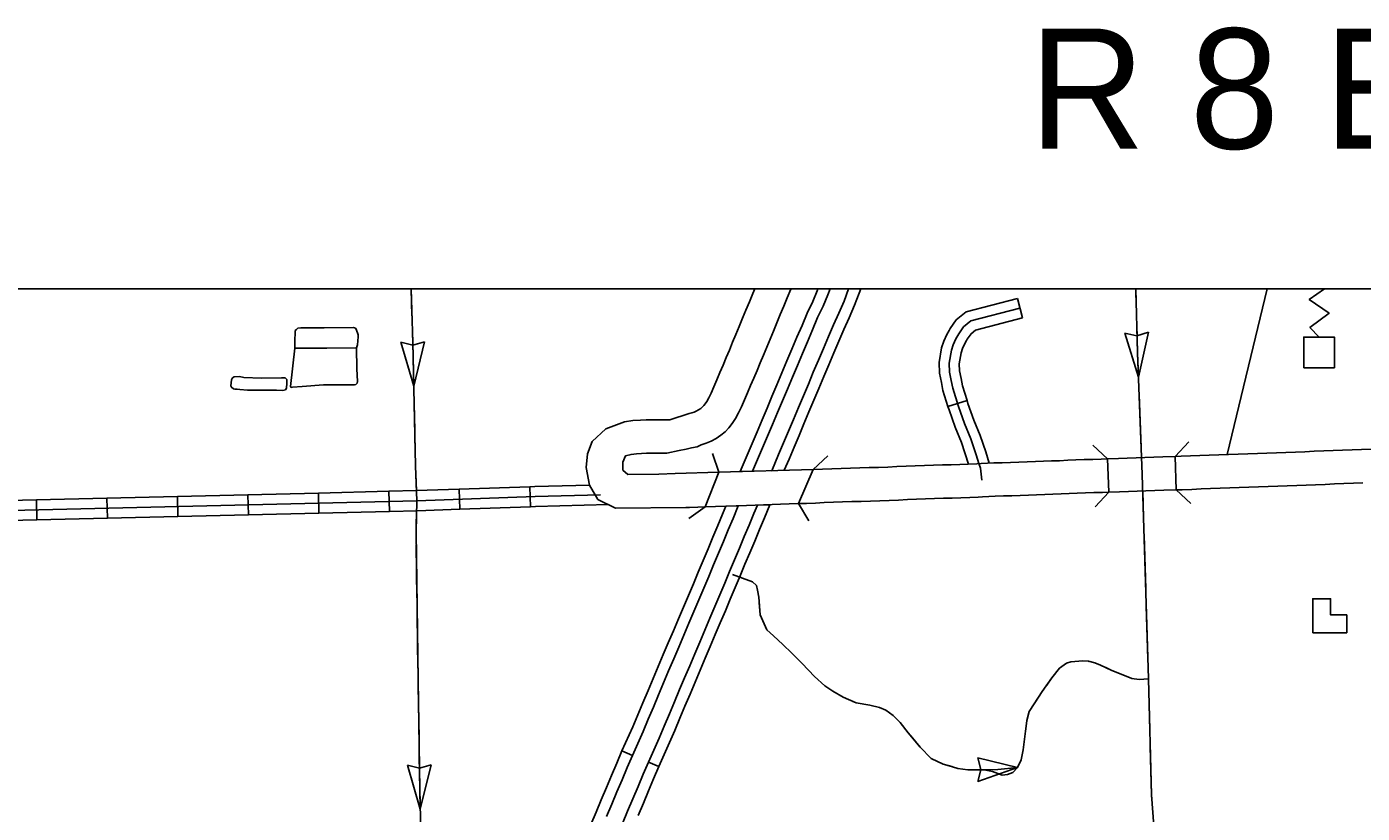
# Model space of a CAD drawing. Extents: x -117616 to 64730, y 54117 to 789866.
# Drawn here: x 63230.7 to 63430.7, y 55236.4 to 55354.2 of the extents above; entities that cross this region are included whole.
import ezdxf

# ---------------------------------------------------------------- set-up
doc = ezdxf.new("R2010")
doc.units = 0
for name, color, linetype in [('10', 7, 'Continuous'), ('19', 7, 'Continuous'), ('21', 7, 'Continuous'), ('32', 7, 'Continuous'), ('35', 7, 'Continuous'), ('37', 7, 'Continuous'), ('43', 7, 'Continuous'), ('45', 7, 'Continuous'), ('57', 7, 'Continuous'), ('58', 7, 'Continuous'), ('Default', 7, 'Continuous'), ('R_No Plot', 7, 'Continuous')]:
    doc.layers.add(name, color=color, linetype=linetype)

msp = doc.modelspace()

# ---------------------------------------------------------------- linework, layer by layer
at = {"layer": '10'}
for points in [[(63345.16, 55314.94), (63345.13, 55314.88), (63344.6, 55313.6), (63344.07, 55312.34), (63343.55, 55311.09), (63343.04, 55309.86), (63342.53, 55308.62), (63342.02, 55307.41), (63341.52, 55306.2), (63341.03, 55305.02), (63340.54, 55303.85), (63340.07, 55302.7), (63339.58, 55301.57), (63339.11, 55300.46), (63338.65, 55299.37), (63338.19, 55298.3), (63337.75, 55297.28), (63337.31, 55296.35), (63336.85, 55295.52), (63336.37, 55294.78), (63335.86, 55294.13), (63335.28, 55293.55), (63334.64, 55293.02), (63333.93, 55292.55), (63333.2, 55292.14), (63332.47, 55291.82), (63331.7, 55291.56), (63331.09, 55291.26), (63330.27, 55291.12), (63329.46, 55290.92), (63328.43, 55290.74), (63326.56, 55290.33)], [(63327.02, 55295.34), (63329.92, 55296.28), (63330.33, 55296.38), (63330.68, 55296.49), (63330.97, 55296.62), (63331.3, 55296.81), (63331.64, 55297.04), (63331.92, 55297.26), (63332.12, 55297.46), (63332.31, 55297.7), (63332.56, 55298.08), (63332.85, 55298.62), (63333.19, 55299.34), (63333.6, 55300.28), (63334.05, 55301.34), (63334.51, 55302.42), (63334.98, 55303.53), (63335.46, 55304.65), (63335.93, 55305.78), (63336.42, 55306.94), (63336.9, 55308.12), (63337.4, 55309.32), (63337.9, 55310.53), (63338.42, 55311.77), (63338.93, 55313.01), (63339.45, 55314.27), (63339.73, 55314.94)], [(63329.4, 55282.18), (63318.87, 55282.12), (63316.25, 55283.41), (63314.98, 55285.53), (63314.48, 55288.17), (63314.67, 55290.22), (63315.41, 55292.09), (63317.43, 55294), (63320.21, 55295.04), (63321.49, 55295.23), (63322.6, 55295.3), (63323.48, 55295.31), (63324.26, 55295.32), (63325.02, 55295.32), (63325.84, 55295.33), (63326.71, 55295.33), (63327.02, 55295.34)], [(63326.56, 55290.33), (63325.87, 55290.33), (63325.05, 55290.32), (63324.28, 55290.32), (63323.54, 55290.32), (63322.79, 55290.3), (63322.01, 55290.25), (63321.21, 55290.14), (63320.36, 55289.91), (63319.98, 55289.01), (63319.98, 55287.8), (63320.73, 55287.14), (63325.35, 55287.19)], [(63432.02, 55290.92), (63430.61, 55290.87), (63429.19, 55290.83), (63427.76, 55290.77), (63426.35, 55290.71), (63424.94, 55290.66), (63423.52, 55290.61), (63422.11, 55290.55), (63420.7, 55290.5), (63419.28, 55290.44), (63417.85, 55290.39), (63416.43, 55290.33), (63414.99, 55290.28), (63413.55, 55290.22), (63412.11, 55290.17), (63410.67, 55290.12), (63409.24, 55290.07), (63407.8, 55290.02), (63406.38, 55289.96), (63404.97, 55289.91), (63403.59, 55289.86), (63402.68, 55289.83)], [(63348.48, 55287.9), (63355.49, 55288.12), (63356.88, 55288.17), (63358.27, 55288.21), (63359.65, 55288.26), (63361.02, 55288.32), (63362.39, 55288.38), (63363.77, 55288.44), (63365.14, 55288.49), (63366.5, 55288.53), (63367.84, 55288.57), (63369.15, 55288.61), (63370.43, 55288.65), (63371.7, 55288.7), (63372.98, 55288.76), (63373.64, 55288.79), (63375.53, 55288.87), (63376.8, 55288.91), (63378.05, 55288.96), (63379.3, 55289.01), (63380.54, 55289.04), (63381.76, 55289.08), (63382.98, 55289.13), (63384.18, 55289.17), (63385.37, 55289.21), (63386.59, 55289.27), (63387.83, 55289.32), (63389.07, 55289.37), (63390.34, 55289.41), (63391.61, 55289.46), (63392.57, 55289.5), (63392.75, 55284.5)], [(63402.68, 55289.83), (63400.84, 55289.78), (63399.49, 55289.72), (63398.16, 55289.68), (63396.83, 55289.64), (63395.5, 55289.6), (63394.19, 55289.55), (63392.57, 55289.5)], [(63402.68, 55289.83), (63402.85, 55284.83), (63403.75, 55284.86), (63405.16, 55284.91), (63406.57, 55284.97), (63407.99, 55285.02), (63409.41, 55285.07), (63410.85, 55285.12), (63412.29, 55285.17), (63413.74, 55285.23), (63415.18, 55285.28), (63416.62, 55285.33), (63418.05, 55285.39), (63419.48, 55285.45), (63420.89, 55285.5), (63422.3, 55285.56), (63423.71, 55285.61), (63425.13, 55285.66), (63426.54, 55285.72), (63427.96, 55285.77), (63429.37, 55285.83), (63430.78, 55285.88)], [(63325.35, 55287.19), (63327.82, 55287.27)], [(63327.82, 55287.27), (63334.37, 55287.47)], [(63334.37, 55287.47), (63332.29, 55282.29), (63331.21, 55282.25), (63329.98, 55282.2), (63329.4, 55282.18)], [(63348.48, 55287.9), (63334.37, 55287.47)], [(63354.26, 55283.08), (63352.88, 55283.03), (63351.51, 55282.98), (63350.15, 55282.93), (63348.81, 55282.87), (63347.48, 55282.82), (63346.28, 55282.78), (63348.48, 55287.9)], [(63392.75, 55284.5), (63391.8, 55284.46), (63390.52, 55284.42), (63389.26, 55284.37), (63388.02, 55284.32), (63386.81, 55284.27), (63385.59, 55284.22), (63384.36, 55284.17), (63383.15, 55284.13), (63381.93, 55284.08), (63380.7, 55284.05), (63379.47, 55284.01), (63378.23, 55283.96), (63376.98, 55283.92), (63375.73, 55283.87), (63373.86, 55283.79), (63373.2, 55283.76), (63371.92, 55283.7), (63370.61, 55283.65), (63369.29, 55283.61), (63367.98, 55283.57), (63366.65, 55283.53), (63365.32, 55283.49), (63363.97, 55283.44), (63362.62, 55283.38), (63361.24, 55283.32), (63359.85, 55283.26), (63358.44, 55283.21), (63357.04, 55283.17), (63355.65, 55283.12), (63354.25, 55283.08)], [(63402.85, 55284.83), (63401.01, 55284.78), (63399.66, 55284.73), (63398.31, 55284.68), (63396.98, 55284.65), (63395.68, 55284.6), (63394.37, 55284.55), (63392.75, 55284.5)], [(63346.28, 55282.78), (63344.89, 55282.73), (63343.61, 55282.68), (63342.33, 55282.63), (63341.04, 55282.59), (63339.77, 55282.55), (63338.51, 55282.51), (63332.29, 55282.29)]]:
    msp.add_lwpolyline(points, dxfattribs=at)
at = {"layer": '19'}
for points in [[(63339.41, 55287.63), (63337.54, 55287.57), (63338.59, 55290.03), (63339.34, 55291.8), (63340.09, 55293.55), (63340.83, 55295.31), (63341.57, 55297.07), (63342.31, 55298.83), (63343.05, 55300.59), (63343.79, 55302.36), (63344.54, 55304.14), (63345.3, 55305.92), (63346.05, 55307.69), (63346.81, 55309.47), (63347.59, 55311.32), (63348.42, 55313.05), (63349.09, 55314.66), (63349.19, 55314.94)], [(63351, 55314.94), (63350.68, 55314.04), (63349.97, 55312.35), (63349.14, 55310.63), (63348.37, 55308.8), (63347.62, 55307.03), (63346.86, 55305.25), (63346.11, 55303.48), (63345.36, 55301.7), (63344.62, 55299.93), (63343.88, 55298.17), (63343.14, 55296.41), (63342.4, 55294.65), (63341.66, 55292.89), (63340.9, 55291.13), (63340.16, 55289.37), (63339.41, 55287.63)], [(63353.77, 55314.94), (63353.1, 55313.09), (63352.34, 55311.28), (63351.51, 55309.56), (63350.77, 55307.79), (63350.01, 55306.01), (63349.26, 55304.24), (63348.5, 55302.46), (63347.76, 55300.69), (63347.01, 55298.93), (63346.27, 55297.16), (63345.54, 55295.4), (63344.79, 55293.64), (63344.05, 55291.87), (63343.3, 55290.11), (63342.28, 55287.71)], [(63342.28, 55287.71), (63344.15, 55287.77), (63344.86, 55289.45), (63345.61, 55291.21), (63346.36, 55292.98), (63347.1, 55294.74), (63347.84, 55296.51), (63348.58, 55298.27), (63349.32, 55300.03), (63350.07, 55301.8), (63350.82, 55303.57), (63351.58, 55305.35), (63352.33, 55307.13), (63353.06, 55308.86), (63353.89, 55310.59), (63354.68, 55312.48), (63355.35, 55314.32), (63355.61, 55314.94)], [(63337.27, 55282.47), (63335.41, 55282.4), (63334.92, 55281.22), (63334.19, 55279.48), (63333.47, 55277.75), (63332.74, 55276.02), (63332, 55274.28), (63331.27, 55272.53), (63330.54, 55270.78), (63329.8, 55269.03), (63329.06, 55267.28), (63328.3, 55265.51), (63327.54, 55263.73), (63326.79, 55261.95), (63326.03, 55260.17), (63325.27, 55258.38), (63324.51, 55256.58), (63323.75, 55254.77), (63322.99, 55252.96), (63322.23, 55251.14), (63321.46, 55249.33), (63319.84, 55245.74)], [(63319.84, 55245.74), (63321.41, 55245.07), (63323.03, 55248.67), (63323.79, 55250.48), (63324.56, 55252.3), (63325.32, 55254.12), (63326.08, 55255.92), (63326.84, 55257.72), (63327.59, 55259.51), (63328.35, 55261.29), (63329.11, 55263.07), (63329.86, 55264.85), (63330.62, 55266.62), (63331.37, 55268.37), (63332.1, 55270.12), (63332.84, 55271.88), (63333.57, 55273.62), (63334.31, 55275.36), (63335.04, 55277.1), (63335.76, 55278.83), (63336.49, 55280.57), (63337.27, 55282.47)], [(63325.37, 55243.4), (63323.8, 55244.06), (63325.42, 55247.66), (63326.19, 55249.47), (63326.95, 55251.29), (63327.72, 55253.11), (63328.48, 55254.92), (63329.23, 55256.71), (63329.99, 55258.49), (63330.74, 55260.27), (63331.5, 55262.05), (63332.26, 55263.83), (63333.01, 55265.6), (63333.76, 55267.36), (63334.5, 55269.12), (63335.24, 55270.87), (63335.97, 55272.62), (63336.7, 55274.35), (63337.43, 55276.09), (63338.16, 55277.83), (63338.89, 55279.57), (63339.61, 55281.32), (63340.14, 55282.56)], [(63340.14, 55282.56), (63342.01, 55282.62), (63341.18, 55280.67), (63340.46, 55278.92), (63339.73, 55277.17), (63339, 55275.43), (63338.27, 55273.69), (63337.54, 55271.96), (63336.8, 55270.21), (63336.07, 55268.46), (63335.33, 55266.7), (63334.57, 55264.93), (63333.82, 55263.16), (63333.06, 55261.39), (63332.31, 55259.61), (63331.55, 55257.83), (63330.8, 55256.05), (63330.04, 55254.26), (63329.28, 55252.45), (63328.52, 55250.63), (63327.76, 55248.81), (63326.99, 55246.99), (63325.37, 55243.4)], [(63321.41, 55245.07), (63319.84, 55245.74), (63319.07, 55243.91), (63318.3, 55242.08), (63317.52, 55240.25), (63316.74, 55238.41), (63315.96, 55236.56), (63315.17, 55234.7)], [(63317.52, 55235.9), (63318.31, 55237.75), (63319.09, 55239.59), (63319.86, 55241.42), (63320.63, 55243.25), (63321.41, 55245.07)], [(63323.8, 55244.06), (63323.03, 55242.24), (63322.26, 55240.41), (63321.48, 55238.57), (63320.7, 55236.73), (63319.92, 55234.88)], [(63322.27, 55236.07), (63323.05, 55237.91), (63323.82, 55239.75), (63324.59, 55241.58), (63325.37, 55243.4), (63323.8, 55244.06)]]:
    msp.add_lwpolyline(points, dxfattribs=at)
at = {"layer": '21'}
msp.add_lwpolyline([(63416.47, 55314.94), (63410.49, 55290.11)], dxfattribs=at)
at = {"layer": '32'}
for p, q in [((63274.4, 55284.36), (63274.47, 55281.36)), ((63284.95, 55284.62), (63285.02, 55281.62)), ((63295.49, 55284.94), (63295.59, 55281.94)), ((63306.05, 55285.3), (63306.15, 55282.3)), ((63232.17, 55283.35), (63232.24, 55280.35)), ((63242.72, 55283.6), (63242.8, 55280.6)), ((63253.28, 55283.85), (63253.35, 55280.85)), ((63263.84, 55284.11), (63263.91, 55281.11))]:
    msp.add_line(p, q, dxfattribs=at)
for points in [[(63274.4, 55284.36), (63263.84, 55284.11)], [(63284.95, 55284.62), (63274.4, 55284.36)], [(63295.49, 55284.94), (63289.07, 55284.72), (63284.95, 55284.62)], [(63306.05, 55285.3), (63295.49, 55284.94)], [(63314.98, 55285.56), (63306.8, 55285.33), (63306.05, 55285.3)], [(63316.65, 55284.1), (63306.85, 55283.83), (63289.12, 55283.22), (63184.28, 55280.69), (63130.56, 55278.58), (63104.94, 55277.66), (63077.55, 55276.31)], [(63232.17, 55283.35), (63221.61, 55283.09)], [(63242.72, 55283.6), (63232.17, 55283.35)], [(63253.28, 55283.85), (63242.72, 55283.6)], [(63263.84, 55284.11), (63253.28, 55283.85)], [(63306.15, 55282.3), (63295.59, 55281.94)], [(63317.83, 55282.64), (63306.9, 55282.33), (63306.15, 55282.3)], [(63232.24, 55280.35), (63221.68, 55280.09)], [(63242.8, 55280.6), (63232.24, 55280.35)], [(63253.35, 55280.85), (63242.8, 55280.6)], [(63263.91, 55281.11), (63253.35, 55280.85)], [(63274.47, 55281.36), (63263.91, 55281.11)], [(63285.02, 55281.62), (63274.47, 55281.36)], [(63295.59, 55281.94), (63289.16, 55281.72), (63285.02, 55281.62)]]:
    msp.add_lwpolyline(points, dxfattribs=at)
at = {"layer": '35'}
for points in [[(63270.88, 55306.08), (63270.88, 55306.89), (63270.93, 55308.68), (63271.1, 55308.87), (63271.31, 55309.03), (63271.76, 55309.1), (63275.24, 55309.08)], [(63275.24, 55309.08), (63279.63, 55309.15), (63279.93, 55309.06), (63280.07, 55308.89), (63280.36, 55308.04), (63280.36, 55307.78), (63280.23, 55306.56), (63280.08, 55306.09)], [(63270.88, 55306.08), (63270.23, 55300.34), (63270.32, 55300.19), (63270.53, 55300.22), (63271.94, 55300.34), (63275.14, 55300.55), (63279.36, 55300.55), (63279.75, 55300.55), (63280.02, 55300.64), (63280.2, 55300.82), (63280.25, 55301.09), (63280.14, 55302.97), (63280.08, 55306.09)], [(63270.88, 55306.08), (63275.65, 55306.06), (63280.08, 55306.09)], [(63265.29, 55299.78), (63263.76, 55299.78), (63262.65, 55299.87), (63262.24, 55299.9), (63261.88, 55299.9), (63261.67, 55299.99), (63261.4, 55300.2), (63261.28, 55300.44), (63261.31, 55300.89), (63261.4, 55301.31), (63261.55, 55301.6), (63261.79, 55301.78), (63262.59, 55301.81), (63263.22, 55301.69)], [(63263.22, 55301.69), (63265.88, 55301.57), (63268.88, 55301.6), (63269.41, 55301.6), (63269.65, 55301.36), (63269.68, 55300.83), (63269.62, 55300.05), (63269.44, 55299.81), (63269.08, 55299.72), (63268.13, 55299.75), (63266.87, 55299.75), (63265.29, 55299.78)]]:
    msp.add_lwpolyline(points, dxfattribs=at)
at = {"layer": '37'}
for points in [[(63333.38, 55290.3), (63334.37, 55287.47)], [(63390.37, 55291.54), (63392.57, 55289.5)], [(63402.68, 55289.83), (63404.73, 55292.02)], [(63348.48, 55287.9), (63350.67, 55289.91)], [(63392.75, 55284.5), (63390.7, 55282.3)], [(63405.04, 55282.79), (63402.85, 55284.83)], [(63332.29, 55282.29), (63329.86, 55280.57)], [(63347.82, 55280.21), (63346.28, 55282.78)]]:
    msp.add_lwpolyline(points, dxfattribs=at)
at = {"layer": '43'}
for p, q in [((63397.19, 55301.74), (63395.15, 55308.3)), ((63395.15, 55308.3), (63396.94, 55307.9)), ((63398.71, 55308.44), (63396.96, 55307.9)), ((63397.19, 55301.74), (63398.71, 55308.44)), ((63288.66, 55300.37), (63286.74, 55306.96)), ((63286.74, 55306.96), (63288.51, 55306.52)), ((63290.29, 55307.03), (63288.54, 55306.52)), ((63288.66, 55300.37), (63290.29, 55307.03)), ((63373.13, 55244.7), (63373.61, 55242.94)), ((63379.06, 55243.24), (63373.13, 55244.7)), ((63289.64, 55237.02), (63287.75, 55243.62)), ((63287.75, 55243.62), (63289.52, 55243.17)), ((63291.3, 55243.68), (63289.55, 55243.18)), ((63289.64, 55237.02), (63291.3, 55243.68)), ((63379.06, 55243.24), (63373.13, 55241.15)), ((63373.13, 55241.15), (63373.61, 55242.91))]:
    msp.add_line(p, q, dxfattribs=at)
for points in [[(63288.29, 55314.94), (63288.4, 55310.92)], [(63288.29, 55314.94), (63288.51, 55306.96), (63288.93, 55288.45), (63289.12, 55283.22), (63289.02, 55278.57), (63289.31, 55256.35), (63289.59, 55239.99), (63289.66, 55235.68), (63289.82, 55231.01), (63290.13, 55226.27), (63291.84, 55207.62), (63292.74, 55197.67), (63292.76, 55196.74), (63292.95, 55196.01), (63293.07, 55195.09), (63293.21, 55193.63), (63293.85, 55188.22), (63290.53, 55180.74), (63289.19, 55177.36)], [(63396.8, 55314.94), (63396.87, 55312.3)], [(63396.8, 55314.94), (63397.05, 55305.34), (63397.76, 55287.14), (63398.69, 55256.54), (63399.14, 55239.17), (63399.47, 55234.52)], [(63396.8, 55314.94), (63397.05, 55305.34), (63397.76, 55287.14), (63398.69, 55256.54), (63399.14, 55239.17), (63399.47, 55234.52)], [(63288.48, 55308.28), (63288.51, 55306.96), (63288.66, 55300.37)], [(63396.94, 55309.66), (63397.05, 55305.34), (63397.19, 55301.74)], [(63397.29, 55299.11), (63397.6, 55291.19)], [(63288.72, 55297.73), (63288.81, 55293.77)], [(63288.81, 55293.77), (63288.9, 55289.81)], [(63288.98, 55287.17), (63289.06, 55284.71)], [(63397.84, 55284.67), (63397.96, 55280.64)], [(63289.09, 55281.71), (63289.04, 55279.25)], [(63289.05, 55276.61), (63289.15, 55268.69)], [(63398.04, 55278), (63398.28, 55270.08)], [(63336.41, 55272.17), (63339.38, 55271.04), (63339.97, 55270.5), (63340.15, 55269.82), (63340.33, 55268.79), (63340.56, 55266.13), (63341.55, 55263.87), (63342.53, 55262.99), (63343.93, 55261.69), (63345.28, 55260.38), (63346.81, 55258.84), (63348.7, 55256.91), (63350.24, 55255.51), (63351.44, 55254.7), (63352.98, 55253.79), (63354.92, 55252.94), (63356.94, 55252.58), (63358.43, 55252.22), (63359.38, 55251.85), (63360.46, 55251.04), (63361.5, 55250.01), (63362.71, 55248.43), (63364.52, 55246.31), (63366.14, 55244.59), (63367.97, 55243.74), (63369.32, 55243.38), (63370.13, 55243.11), (63371.66, 55242.92), (63372.88, 55242.92), (63374.1, 55242.92), (63375.32, 55242.65), (63376.76, 55242.11), (63377.57, 55242.2), (63378.38, 55242.52), (63379.06, 55243.24), (63379.64, 55244.41), (63379.91, 55245.9), (63380.27, 55248.7), (63380.45, 55250.28), (63380.81, 55251.63), (63381.58, 55252.8), (63382.78, 55254.64), (63384.22, 55256.67), (63385.39, 55258.16), (63386.39, 55258.88), (63387.06, 55259.06), (63388.86, 55259.24), (63389.7, 55259.18), (63390.65, 55258.94), (63391.52, 55258.57), (63393.1, 55257.84), (63396.21, 55256.58), (63397.29, 55256.45), (63398.69, 55256.54)], [(63340.4, 55267.92), (63340.56, 55266.13), (63341.55, 55263.87), (63342.53, 55262.99), (63343.93, 55261.69), (63344.23, 55261.39)], [(63398.36, 55267.44), (63398.6, 55259.53)], [(63289.19, 55266.06), (63289.29, 55258.14)], [(63346.11, 55259.54), (63346.81, 55258.84), (63348.7, 55256.91), (63350.24, 55255.51), (63351.44, 55254.7), (63352.04, 55254.34)], [(63383.46, 55255.6), (63384.22, 55256.67), (63385.39, 55258.16), (63386.39, 55258.88), (63387.06, 55259.06), (63388.86, 55259.24), (63389.7, 55259.18), (63389.83, 55259.15)], [(63392.29, 55258.22), (63393.1, 55257.84), (63396.21, 55256.58), (63397.29, 55256.45), (63398.69, 55256.54)], [(63398.68, 55256.89), (63398.69, 55256.54), (63398.89, 55248.97)], [(63289.33, 55255.5), (63289.46, 55247.58)], [(63354.4, 55253.16), (63354.92, 55252.94), (63356.94, 55252.58), (63358.43, 55252.22), (63359.38, 55251.85), (63360.46, 55251.04), (63361.45, 55250.05)], [(63380.41, 55249.85), (63380.45, 55250.28), (63380.81, 55251.63), (63381.58, 55252.8), (63381.98, 55253.41)], [(63379.92, 55245.92), (63380.27, 55248.7), (63380.41, 55249.85)], [(63363.09, 55247.98), (63364.52, 55246.31), (63366.14, 55244.59), (63367.97, 55243.74), (63369.26, 55243.39)], [(63398.95, 55246.33), (63399.14, 55239.17), (63399.19, 55238.42)], [(63289.5, 55244.94), (63289.59, 55239.99), (63289.64, 55237.02)], [(63371.84, 55242.92), (63372.88, 55242.92), (63374.1, 55242.92), (63376.14, 55242.95), (63379.06, 55243.24)]]:
    msp.add_lwpolyline(points, dxfattribs=at)
at = {"layer": '45'}
for p, q in [((63379.06, 55313.52), (63379.82, 55310.62)), ((63368.66, 55297.34), (63371.52, 55298.23))]:
    msp.add_line(p, q, dxfattribs=at)
for points in [[(63379.06, 55313.52), (63371.39, 55311.5), (63369.9, 55310.29), (63369, 55309), (63368.82, 55308.69)], [(63379.44, 55312.07), (63372.09, 55310.14), (63371.01, 55309.25), (63370.27, 55308.2), (63369.84, 55307.44), (63369.45, 55306.58), (63369.17, 55305.74), (63368.85, 55303.8), (63368.91, 55302.47), (63369.16, 55301.22), (63369.38, 55300.07), (63370.24, 55297.3), (63371.14, 55294.76), (63372.1, 55292.48), (63372.88, 55290.09), (63373.27, 55288.81), (63373.52, 55288.1), (63373.75, 55286.29)], [(63379.82, 55310.62), (63372.78, 55308.77), (63372.12, 55308.22), (63371.54, 55307.41), (63371.44, 55307.23)], [(63368.82, 55308.69), (63368.51, 55308.12), (63368.05, 55307.13), (63367.71, 55306.1), (63367.34, 55303.89), (63367.41, 55302.29), (63367.69, 55300.93), (63367.92, 55299.7), (63368.66, 55297.34)], [(63371.44, 55307.23), (63371.18, 55306.75), (63370.84, 55306.03), (63370.63, 55305.38), (63370.35, 55303.71), (63370.4, 55302.65), (63370.63, 55301.51), (63370.84, 55300.43), (63371.52, 55298.23)], [(63371.52, 55298.23), (63371.66, 55297.77), (63372.54, 55295.3), (63373.51, 55293), (63374.31, 55290.54), (63374.84, 55288.84)], [(63368.66, 55297.34), (63368.82, 55296.83), (63369.74, 55294.22), (63370.69, 55291.95), (63371.75, 55288.7)]]:
    msp.add_lwpolyline(points, dxfattribs=at)
at = {"layer": '57'}
msp.add_lwpolyline([(63424.23, 55307.72), (63422.86, 55309.15), (63425.73, 55311.3), (63422.77, 55313.33), (63425.07, 55314.94)], dxfattribs=at)
msp.add_lwpolyline([(63421.93, 55303.13), (63421.93, 55307.72), (63426.52, 55307.72), (63426.52, 55303.13)], close=True, dxfattribs=at)
at = {"layer": '58'}
msp.add_lwpolyline([(63423.3, 55263.44), (63428.38, 55263.44), (63428.38, 55266.12), (63425.97, 55266.12), (63425.97, 55268.52), (63423.3, 55268.52)], close=True, dxfattribs=at)
at = {"layer": 'R_No Plot'}
msp.add_lwpolyline([(62347.42, 55314.94), (63854.85, 55314.94), (63854.85, 54389.3), (62347.42, 54389.3)], close=True, dxfattribs=at)

# ---------------------------------------------------------------- texts
at = {"layer": 'Default'}
msp.add_text('R 8 E', height=18, dxfattribs=at).set_placement((63380.8, 55335.93))

doc.saveas('drawing.dxf')
